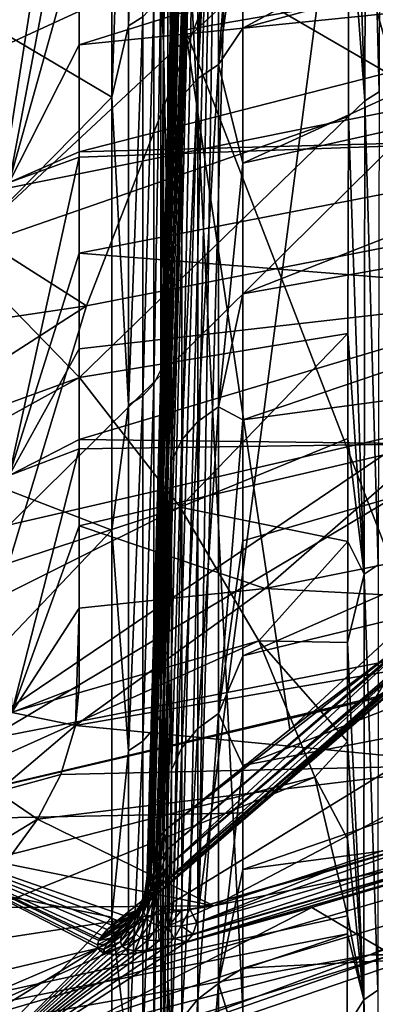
# Model space of a CAD drawing. Header units: metres. Extents: x -109 to 109, y -78 to 121.
# Tile 481 of 656: x 8.352 to 9.342, y -70.69 to -67.95. Entities that reach past the tile are written whole.
import ezdxf

# ---------------------------------------------------------------- set-up
doc = ezdxf.new("R2010")
doc.units = ezdxf.units.M
doc.layers.add('solid_508554_SW0001', color=7, linetype='CONTINUOUS')

msp = doc.modelspace()

# ---------------------------------------------------------------- linework, layer by layer
at = {"layer": 'solid_508554_SW0001'}
for points in [[(8.722846, -65.734924, 64.775879), (10.039989, -70.360802, 55.611626), (10.584968, -65.327477, 64.050369)], [(8.850675, -70.420532, 22.027237), (9.511103, -65.391144, 19.432236), (8.985467, -65.542885, 19.169418)], [(8.850675, -70.420532, 22.027237), (9.54722, -70.21946, 22.375511), (9.511103, -65.391144, 19.432236)], [(8.923357, -65.56604, 19.127737), (8.850675, -70.420532, 22.027237), (8.985467, -65.542885, 19.169418)], [(8.779657, -70.428589, 21.965231), (8.923357, -65.56604, 19.127737), (8.875698, -65.59668, 19.073689)], [(8.779657, -70.428589, 21.965231), (8.80241, -70.42881, 21.991655), (8.923357, -65.56604, 19.127737)], [(8.80241, -70.42881, 21.991655), (8.826127, -70.42598, 22.012043), (8.923357, -65.56604, 19.127737)], [(8.826127, -70.42598, 22.012043), (8.850675, -70.420532, 22.027237), (8.923357, -65.56604, 19.127737)], [(8.738541, -70.415894, 21.888809), (8.875698, -65.59668, 19.073689), (8.845737, -65.632698, 19.010956)], [(8.738541, -70.415894, 21.888809), (8.758059, -70.424599, 21.931322), (8.875698, -65.59668, 19.073689)], [(8.758059, -70.424599, 21.931322), (8.779657, -70.428589, 21.965231), (8.875698, -65.59668, 19.073689)], [(8.711225, -70.380722, 21.776007), (8.845737, -65.632698, 19.010956), (8.835514, -65.671661, 18.943811)], [(8.711225, -70.380722, 21.776007), (8.716149, -70.392029, 21.807825), (8.845737, -65.632698, 19.010956)], [(8.716149, -70.392029, 21.807825), (8.722462, -70.401566, 21.837173), (8.845737, -65.632698, 19.010956)], [(8.722462, -70.401566, 21.837173), (8.729986, -70.409485, 21.864161), (8.845737, -65.632698, 19.010956)], [(8.729986, -70.409485, 21.864161), (8.738541, -70.415894, 21.888809), (8.845737, -65.632698, 19.010956)], [(8.706372, -70.352364, 21.704844), (8.707893, -70.367569, 21.741728), (8.835514, -65.671661, 18.943811)], [(8.706916, -70.334976, 21.665323), (8.706372, -70.352364, 21.704844), (8.835514, -65.671661, 18.943811)], [(8.706916, -70.334976, 21.665323), (8.835514, -65.671661, 18.943811), (8.845726, -65.710907, 18.876827)], [(8.707893, -70.367569, 21.741728), (8.711225, -70.380722, 21.776007), (8.835514, -65.671661, 18.943811)], [(8.709809, -70.315254, 21.62318), (8.706916, -70.334976, 21.665323), (8.845726, -65.710907, 18.876827)], [(8.715436, -70.292847, 21.57803), (8.709809, -70.315254, 21.62318), (8.845726, -65.710907, 18.876827)], [(8.724223, -70.267525, 21.529964), (8.715436, -70.292847, 21.57803), (8.845726, -65.710907, 18.876827)], [(8.724223, -70.267525, 21.529964), (8.845726, -65.710907, 18.876827), (8.875676, -65.747757, 18.814569)], [(6.833147, -66.226768, 65.0597), (7.890689, -71.045532, 56.006474), (8.722846, -65.734924, 64.775879)], [(8.722846, -65.734924, 64.775879), (7.890689, -71.045532, 56.006474), (8.974111, -70.72364, 55.820873)], [(8.722846, -65.734924, 64.775879), (8.974111, -70.72364, 55.820873), (10.039989, -70.360802, 55.611626)], [(8.731968, -70.249283, 21.496847), (8.724223, -70.267525, 21.529964), (8.875676, -65.747757, 18.814569)], [(8.741328, -70.229866, 21.462997), (8.731968, -70.249283, 21.496847), (8.875676, -65.747757, 18.814569)], [(8.741328, -70.229866, 21.462997), (8.875676, -65.747757, 18.814569), (8.814032, -67.97847, 20.121548)], [(9.390265, -67.878342, 18.938608), (8.814032, -67.97847, 20.121548), (8.875676, -65.747757, 18.814569)], [(8.74533, -67.872673, 43.50201), (8.752558, -68.014244, 43.231895), (8.752558, -66.694458, 44.870159)], [(8.752558, -66.694458, 44.870159), (8.752558, -68.014244, 43.231895), (8.764579, -67.40802, 42.892338)], [(9.317074, -66.73143, 46.343075), (9.356385, -66.708359, 46.32143), (9.352721, -68.15081, 44.658146)], [(9.313404, -68.175415, 44.678013), (9.270782, -66.897072, 46.194889), (9.317074, -66.73143, 46.343075)], [(9.313404, -68.175415, 44.678013), (9.317074, -66.73143, 46.343075), (9.352721, -68.15081, 44.658146)], [(8.695119, -66.79776, 44.959862), (8.655343, -66.821396, 44.980354), (8.655325, -67.966606, 43.573761)], [(8.695104, -67.94175, 43.554775), (8.695119, -66.79776, 44.959862), (8.655325, -67.966606, 43.573761)], [(8.609041, -68.165131, 43.344677), (8.609041, -66.836716, 44.993641), (7.74857, -67.654892, 44.390255)], [(8.655343, -66.821396, 44.980354), (8.609041, -66.836716, 44.993641), (8.609041, -68.165131, 43.344677)], [(8.655325, -67.966606, 43.573761), (8.655343, -66.821396, 44.980354), (8.609041, -68.165131, 43.344677)], [(9.270782, -66.897072, 46.194889), (7.781757, -68.264191, 45.263252), (7.330722, -67.948814, 45.810158)], [(9.270782, -66.897072, 46.194889), (9.268956, -67.581245, 45.425156), (7.781757, -68.264191, 45.263252)], [(10.562556, -68.351318, 11.657229), (9.081669, -67.345329, 9.201829), (11.228762, -66.91394, 9.949012)], [(9.313404, -68.175415, 44.678013), (9.268956, -67.581245, 45.425156), (9.270782, -66.897072, 46.194889)], [(8.090868, -67.351494, 12.443469), (9.514198, -68.17852, 15.059), (10.003725, -66.967171, 13.109138)], [(8.973277, -67.973274, 41.620266), (11.000391, -67.42421, 41.129379), (10.810631, -66.983475, 41.892754)], [(8.973282, -67.582893, 42.17997), (8.973277, -67.973274, 41.620266), (10.810631, -66.983475, 41.892754)], [(8.84786, -68.113968, 41.551949), (8.905703, -68.074951, 41.525711), (8.905703, -67.027969, 42.980156)], [(8.84786, -67.065231, 43.008823), (8.84786, -68.113968, 41.551949), (8.905703, -67.027969, 42.980156)], [(8.905703, -67.027969, 42.980156), (8.905703, -68.074951, 41.525711), (8.973288, -67.177315, 42.73233)], [(8.803394, -68.163605, 41.585331), (8.84786, -68.113968, 41.551949), (8.84786, -67.065231, 43.008823)], [(8.803394, -67.11264, 43.0453), (8.803394, -68.163605, 41.585331), (8.84786, -67.065231, 43.008823)], [(8.775049, -68.22081, 41.623806), (8.803394, -68.163605, 41.585331), (8.803394, -67.11264, 43.0453)], [(8.775049, -67.167282, 43.087337), (8.775049, -68.22081, 41.623806), (8.803394, -67.11264, 43.0453)], [(8.775049, -67.167282, 43.087337), (8.764579, -67.40802, 42.892338), (8.775049, -68.22081, 41.623806)], [(8.905703, -68.074951, 41.525711), (8.973282, -67.582893, 42.17997), (8.973288, -67.177315, 42.73233)], [(8.537952, -68.746323, 10.973067), (6.869135, -67.68412, 8.615027), (9.081669, -67.345329, 9.201829)], [(8.090868, -67.351494, 12.443469), (7.694947, -68.544037, 14.425905), (9.514198, -68.17852, 15.059)], [(10.562556, -68.351318, 11.657229), (8.537952, -68.746323, 10.973067), (9.081669, -67.345329, 9.201829)], [(8.322908, -68.403503, 37.11269), (8.518071, -67.372566, 38.902321), (8.518078, -67.705467, 38.308186)], [(8.322908, -67.441086, 38.941898), (8.518071, -67.372566, 38.902321), (8.322908, -68.403503, 37.11269)], [(10.606491, -67.365486, 37.287834), (8.518078, -68.020164, 37.710732), (8.518078, -67.705467, 38.308186)], [(10.606491, -67.365486, 37.287834), (10.445769, -67.823166, 36.495113), (8.518078, -68.020164, 37.710732)], [(8.752558, -68.014244, 43.231895), (8.764579, -68.612846, 41.161125), (8.764579, -67.40802, 42.892338)], [(8.775049, -68.22081, 41.623806), (8.764579, -67.40802, 42.892338), (8.764579, -68.612846, 41.161125)], [(8.973277, -67.973274, 41.620266), (8.973287, -68.349586, 41.051792), (11.000391, -67.42421, 41.129379)], [(8.973287, -68.349586, 41.051792), (11.118402, -67.871162, 40.355236), (11.000391, -67.42421, 41.129379)], [(9.268956, -67.581245, 45.425156), (8.178565, -68.59726, 44.685661), (7.781757, -68.264191, 45.263252)], [(9.268956, -67.581245, 45.425156), (9.267487, -68.219193, 44.656647), (8.178565, -68.59726, 44.685661)], [(8.905703, -68.074951, 41.525711), (8.973277, -67.973274, 41.620266), (8.973282, -67.582893, 42.17997)], [(9.313404, -68.175415, 44.678013), (9.267487, -68.219193, 44.656647), (9.268956, -67.581245, 45.425156)], [(8.609041, -68.165131, 43.344677), (7.74857, -67.654892, 44.390255), (7.74857, -69.039795, 42.535892)], [(8.537952, -68.746323, 10.973067), (6.455026, -69.056381, 10.436032), (6.869135, -67.68412, 8.615027)], [(8.322908, -68.403503, 37.11269), (8.518078, -67.705467, 38.308186), (8.518078, -68.020164, 37.710732)], [(10.445769, -67.823166, 36.495113), (8.518065, -68.318138, 37.107834), (8.518078, -68.020164, 37.710732)], [(10.445769, -67.823166, 36.495113), (10.206205, -68.272141, 35.717464), (8.518065, -68.318138, 37.107834)], [(8.74533, -67.872673, 43.50201), (8.72576, -67.90976, 43.530338), (8.725749, -68.962975, 42.059055)], [(8.745324, -68.92421, 42.033085), (8.74533, -67.872673, 43.50201), (8.725749, -68.962975, 42.059055)], [(8.745324, -68.92421, 42.033085), (8.752558, -68.014244, 43.231895), (8.74533, -67.872673, 43.50201)], [(9.390265, -67.878342, 18.938608), (9.444864, -69.610565, 19.752632), (8.814032, -67.97847, 20.121548)], [(8.973281, -68.713303, 40.47224), (11.163894, -68.321419, 39.575367), (11.118402, -67.871162, 40.355236)], [(8.973287, -68.349586, 41.051792), (8.973281, -68.713303, 40.47224), (11.118402, -67.871162, 40.355236)], [(8.72576, -67.90976, 43.530338), (8.695104, -67.94175, 43.554775), (8.695088, -68.996422, 42.081459)], [(8.725749, -68.962975, 42.059055), (8.72576, -67.90976, 43.530338), (8.695088, -68.996422, 42.081459)], [(8.695104, -67.94175, 43.554775), (8.655325, -67.966606, 43.573761), (8.655307, -69.0224, 42.098866)], [(8.695088, -68.996422, 42.081459), (8.695104, -67.94175, 43.554775), (8.655307, -69.0224, 42.098866)], [(8.655307, -69.0224, 42.098866), (8.655325, -67.966606, 43.573761), (8.609041, -68.165131, 43.344677)], [(8.814032, -67.97847, 20.121548), (8.752384, -70.209183, 21.428528), (8.741328, -70.229866, 21.462997)], [(9.10438, -69.925247, 20.587469), (8.752384, -70.209183, 21.428528), (8.814032, -67.97847, 20.121548)], [(9.444864, -69.610565, 19.752632), (9.10438, -69.925247, 20.587469), (8.814032, -67.97847, 20.121548)], [(8.905703, -68.074951, 41.525711), (8.973287, -68.349586, 41.051792), (8.973277, -67.973274, 41.620266)], [(8.745324, -68.92421, 42.033085), (8.752558, -69.212151, 41.502396), (8.752558, -68.014244, 43.231895)], [(8.752558, -68.014244, 43.231895), (8.752558, -69.212151, 41.502396), (8.764579, -68.612846, 41.161125)], [(8.322908, -68.403503, 37.11269), (8.518078, -68.020164, 37.710732), (8.518065, -68.318138, 37.107834)], [(8.84786, -69.067818, 40.031258), (8.905703, -69.027214, 40.007557), (8.905703, -68.074951, 41.525711)], [(8.84786, -68.113968, 41.551949), (8.84786, -69.067818, 40.031258), (8.905703, -68.074951, 41.525711)], [(8.905703, -68.074951, 41.525711), (8.905703, -69.027214, 40.007557), (8.973287, -68.349586, 41.051792)], [(8.803394, -69.119484, 40.061413), (8.84786, -69.067818, 40.031258), (8.84786, -68.113968, 41.551949)], [(8.803394, -68.163605, 41.585331), (8.803394, -69.119484, 40.061413), (8.84786, -68.113968, 41.551949)], [(9.313404, -68.175415, 44.678013), (9.352721, -68.15081, 44.658146), (9.350452, -69.467278, 42.893459)], [(9.514198, -68.17852, 15.059), (7.694947, -68.544037, 14.425905), (8.323489, -69.355896, 16.850292)], [(8.609041, -69.370804, 41.603958), (8.609041, -68.165131, 43.344677), (7.74857, -69.039795, 42.535892)], [(9.514198, -68.17852, 15.059), (8.323489, -69.355896, 16.850292), (9.860261, -69.001831, 17.463547)], [(8.655307, -69.0224, 42.098866), (8.609041, -68.165131, 43.344677), (8.609041, -69.370804, 41.603958)], [(8.775049, -69.179016, 40.096165), (8.803394, -69.119484, 40.061413), (8.803394, -68.163605, 41.585331)], [(8.775049, -68.22081, 41.623806), (8.775049, -69.179016, 40.096165), (8.803394, -68.163605, 41.585331)], [(9.311131, -69.493279, 42.911446), (9.267487, -68.219193, 44.656647), (9.313404, -68.175415, 44.678013)], [(9.311131, -69.493279, 42.911446), (9.313404, -68.175415, 44.678013), (9.350452, -69.467278, 42.893459)], [(9.267487, -68.219193, 44.656647), (8.518381, -68.945702, 44.081413), (8.178565, -68.59726, 44.685661)], [(9.267487, -68.219193, 44.656647), (9.266316, -68.823349, 43.877857), (8.518381, -68.945702, 44.081413)], [(8.775049, -68.22081, 41.623806), (8.764579, -68.612846, 41.161125), (8.775049, -69.179016, 40.096165)], [(9.311131, -69.493279, 42.911446), (9.266316, -68.823349, 43.877857), (9.267487, -68.219193, 44.656647)], [(10.206205, -68.272141, 35.717464), (8.518068, -68.332085, 37.078636), (8.518065, -68.318138, 37.107834)], [(10.206205, -68.272141, 35.717464), (8.518078, -68.599785, 36.499077), (8.518068, -68.332085, 37.078636)], [(10.206205, -68.272141, 35.717464), (9.889606, -68.70903, 34.960754), (8.518078, -68.599785, 36.499077)], [(8.322908, -68.403503, 37.11269), (8.518065, -68.318138, 37.107834), (8.518068, -68.332085, 37.078636)], [(8.322908, -69.218887, 35.213371), (8.518068, -68.332085, 37.078636), (8.518078, -68.599785, 36.499077)], [(8.322908, -68.403503, 37.11269), (8.518068, -68.332085, 37.078636), (8.322908, -69.218887, 35.213371)], [(8.973281, -69.063957, 39.881996), (11.136569, -68.772041, 38.794865), (11.163894, -68.321419, 39.575367)], [(8.973281, -68.713303, 40.47224), (8.973281, -69.063957, 39.881996), (11.163894, -68.321419, 39.575367)], [(8.167993, -69.97139, 12.924731), (8.537952, -68.746323, 10.973067), (10.562556, -68.351318, 11.657229)], [(10.104867, -69.593506, 13.579248), (8.167993, -69.97139, 12.924731), (10.562556, -68.351318, 11.657229)], [(8.905703, -69.027214, 40.007557), (8.973281, -68.713303, 40.47224), (8.973287, -68.349586, 41.051792)], [(6.263283, -69.767921, 43.884182), (8.178565, -68.59726, 44.685661), (8.518381, -68.945702, 44.081413)], [(8.322908, -69.218887, 35.213371), (8.518078, -68.599785, 36.499077), (8.518063, -68.866043, 35.882545)], [(9.889606, -68.70903, 34.960754), (8.518063, -68.866043, 35.882545), (8.518078, -68.599785, 36.499077)], [(8.752558, -70.281868, 39.69075), (8.764579, -69.685783, 39.345226), (8.764579, -68.612846, 41.161125)], [(8.752558, -69.212151, 41.502396), (8.752558, -70.281868, 39.69075), (8.764579, -68.612846, 41.161125)], [(8.775049, -69.179016, 40.096165), (8.764579, -68.612846, 41.161125), (8.764579, -69.685783, 39.345226)], [(9.889606, -68.70903, 34.960754), (8.518064, -69.118301, 35.25441), (8.518063, -68.866043, 35.882545)], [(9.889606, -68.70903, 34.960754), (9.498362, -69.130524, 34.230701), (8.518064, -69.118301, 35.25441)], [(8.905703, -69.027214, 40.007557), (8.973281, -69.063957, 39.881996), (8.973281, -68.713303, 40.47224)], [(6.175321, -70.268013, 12.410967), (6.455026, -69.056381, 10.436032), (8.537952, -68.746323, 10.973067)], [(8.167993, -69.97139, 12.924731), (6.175321, -70.268013, 12.410967), (8.537952, -68.746323, 10.973067)], [(8.973281, -69.063957, 39.881996), (8.973287, -69.400139, 39.283257), (11.136569, -68.772041, 38.794865)], [(8.973287, -69.720879, 38.677891), (11.036607, -69.220093, 38.018818), (11.136569, -68.772041, 38.794865)], [(8.973287, -69.400139, 39.283257), (8.973287, -69.720879, 38.677891), (11.136569, -68.772041, 38.794865)], [(9.266316, -68.823349, 43.877857), (8.798837, -69.307091, 43.45472), (8.518381, -68.945702, 44.081413)], [(9.266316, -68.823349, 43.877857), (9.265843, -69.115562, 43.4814), (8.798837, -69.307091, 43.45472)], [(9.311131, -69.493279, 42.911446), (9.265843, -69.115562, 43.4814), (9.266316, -68.823349, 43.877857)], [(8.322908, -69.218887, 35.213371), (8.518063, -68.866043, 35.882545), (8.518064, -69.118301, 35.25441)], [(6.522842, -70.047661, 43.395683), (6.263283, -69.767921, 43.884182), (8.518381, -68.945702, 44.081413)], [(6.522842, -70.047661, 43.395683), (8.518381, -68.945702, 44.081413), (8.798837, -69.307091, 43.45472)], [(8.745324, -68.92421, 42.033085), (8.725749, -68.962975, 42.059055), (8.725738, -69.922943, 40.525299)], [(8.745317, -69.882637, 40.501781), (8.745324, -68.92421, 42.033085), (8.725738, -69.922943, 40.525299)], [(8.745317, -69.882637, 40.501781), (8.752558, -69.212151, 41.502396), (8.745324, -68.92421, 42.033085)], [(8.725749, -68.962975, 42.059055), (8.695088, -68.996422, 42.081459), (8.695074, -69.95771, 40.545586)], [(8.725738, -69.922943, 40.525299), (8.725749, -68.962975, 42.059055), (8.695074, -69.95771, 40.545586)], [(7.881608, -70.179581, 19.008846), (9.860261, -69.001831, 17.463547), (8.323489, -69.355896, 16.850292)], [(7.881608, -70.179581, 19.008846), (9.345189, -69.834747, 19.605686), (9.860261, -69.001831, 17.463547)], [(8.695088, -68.996422, 42.081459), (8.655307, -69.0224, 42.098866), (8.655288, -69.984718, 40.561344)], [(8.695074, -69.95771, 40.545586), (8.695088, -68.996422, 42.081459), (8.655288, -69.984718, 40.561344)], [(8.655288, -69.984718, 40.561344), (8.655307, -69.0224, 42.098866), (8.609041, -69.370804, 41.603958)], [(8.84786, -69.922913, 38.452923), (8.905703, -69.88089, 38.431858), (8.905703, -69.027214, 40.007557)], [(8.84786, -69.067818, 40.031258), (8.84786, -69.922913, 38.452923), (8.905703, -69.027214, 40.007557)], [(8.905703, -69.027214, 40.007557), (8.905703, -69.88089, 38.431858), (8.973281, -69.063957, 39.881996)], [(8.609041, -69.370804, 41.603958), (7.74857, -69.039795, 42.535892), (7.74857, -70.275055, 40.578663)], [(8.803394, -69.976395, 38.479729), (8.84786, -69.922913, 38.452923), (8.84786, -69.067818, 40.031258)], [(8.803394, -69.119484, 40.061413), (8.803394, -69.976395, 38.479729), (8.84786, -69.067818, 40.031258)], [(8.905703, -69.88089, 38.431858), (8.973287, -69.400139, 39.283257), (8.973281, -69.063957, 39.881996)], [(8.322908, -69.218887, 35.213371), (8.518064, -69.118301, 35.25441), (8.518066, -69.144737, 35.185745)], [(9.498362, -69.130524, 34.230701), (8.518066, -69.144737, 35.185745), (8.518064, -69.118301, 35.25441)], [(9.498362, -69.130524, 34.230701), (8.518075, -69.358513, 34.607883), (8.518066, -69.144737, 35.185745)], [(9.498362, -69.130524, 34.230701), (9.035425, -69.533455, 33.532814), (8.518075, -69.358513, 34.607883)], [(8.775049, -70.038025, 38.51062), (8.803394, -69.976395, 38.479729), (8.803394, -69.119484, 40.061413)], [(8.775049, -69.179016, 40.096165), (8.775049, -70.038025, 38.51062), (8.803394, -69.119484, 40.061413)], [(9.265843, -69.115562, 43.4814), (9.265434, -69.40213, 43.078918), (8.798837, -69.307091, 43.45472)], [(9.498362, -69.130524, 34.230701), (10.927057, -69.151299, 32.185825), (9.035425, -69.533455, 33.532814)], [(9.311131, -69.493279, 42.911446), (9.265434, -69.40213, 43.078918), (9.265843, -69.115562, 43.4814)], [(8.330753, -69.877922, 33.256645), (8.322908, -69.218887, 35.213371), (8.518066, -69.144737, 35.185745)], [(8.330753, -69.877922, 33.256645), (8.518066, -69.144737, 35.185745), (8.518075, -69.358513, 34.607883)], [(9.035425, -69.533455, 33.532814), (10.927057, -69.151299, 32.185825), (10.321363, -69.601181, 31.406597)], [(8.775049, -69.179016, 40.096165), (8.764579, -69.685783, 39.345226), (8.775049, -70.038025, 38.51062)], [(8.745317, -69.882637, 40.501781), (8.752558, -70.281868, 39.69075), (8.752558, -69.212151, 41.502396)], [(8.973273, -70.025757, 38.066967), (10.864658, -69.662651, 37.252285), (11.036607, -69.220093, 38.018818)], [(8.973287, -69.720879, 38.677891), (8.973273, -70.025757, 38.066967), (11.036607, -69.220093, 38.018818)], [(6.724779, -70.340637, 42.887623), (6.522842, -70.047661, 43.395683), (8.798837, -69.307091, 43.45472)], [(6.724779, -70.340637, 42.887623), (8.798837, -69.307091, 43.45472), (9.017979, -69.678902, 42.809948)], [(9.265434, -69.40213, 43.078918), (9.017979, -69.678902, 42.809948), (8.798837, -69.307091, 43.45472)], [(8.330753, -69.877922, 33.256645), (8.518075, -69.358513, 34.607883), (8.518065, -69.587669, 33.936691)], [(9.035425, -69.533455, 33.532814), (8.518065, -69.587669, 33.936691), (8.518075, -69.358513, 34.607883)], [(8.609041, -70.447433, 39.780598), (8.609041, -69.370804, 41.603958), (7.74857, -70.275055, 40.578663)], [(8.655288, -69.984718, 40.561344), (8.609041, -69.370804, 41.603958), (8.609041, -70.447433, 39.780598)], [(8.905703, -69.88089, 38.431858), (8.973287, -69.720879, 38.677891), (8.973287, -69.400139, 39.283257)], [(9.265434, -69.40213, 43.078918), (9.265094, -69.683228, 42.670013), (9.017979, -69.678902, 42.809948)], [(9.311131, -69.493279, 42.911446), (9.265094, -69.683228, 42.670013), (9.265434, -69.40213, 43.078918)], [(9.311131, -69.493279, 42.911446), (9.350452, -69.467278, 42.893459), (9.34959, -70.650658, 41.036903)], [(9.310266, -70.677917, 41.052906), (9.265094, -69.683228, 42.670013), (9.311131, -69.493279, 42.911446)], [(9.310266, -70.677917, 41.052906), (9.311131, -69.493279, 42.911446), (9.34959, -70.650658, 41.036903)], [(9.035425, -69.533455, 33.532814), (10.321363, -69.601181, 31.406597), (8.507771, -69.914513, 32.869072)], [(9.035425, -69.533455, 33.532814), (8.507771, -69.914513, 32.869072), (8.518065, -69.587669, 33.936691)], [(7.746911, -71.038475, 14.957135), (8.167993, -69.97139, 12.924731), (10.104867, -69.593506, 13.579248)], [(9.583935, -70.680077, 15.577909), (7.746911, -71.038475, 14.957135), (10.104867, -69.593506, 13.579248)], [(8.330753, -69.877922, 33.256645), (8.518065, -69.587669, 33.936691), (8.518071, -69.805695, 33.235298)], [(8.507771, -69.914513, 32.869072), (8.518071, -69.805695, 33.235298), (8.518065, -69.587669, 33.936691)], [(8.507771, -69.914513, 32.869072), (10.321363, -69.601181, 31.406597), (9.641771, -70.023857, 30.674501)], [(9.457522, -69.659828, 19.738184), (9.10438, -69.925247, 20.587469), (9.444864, -69.610565, 19.752632)], [(9.457522, -69.659828, 19.738184), (8.752384, -70.209183, 21.428528), (9.10438, -69.925247, 20.587469)], [(8.763697, -70.259384, 21.417345), (8.752384, -70.209183, 21.428528), (9.457522, -69.659828, 19.738184)], [(8.763697, -70.259384, 21.417345), (9.457522, -69.659828, 19.738184), (9.458049, -69.664482, 19.736549)], [(8.973273, -70.025757, 38.066967), (8.973287, -70.315178, 37.449955), (10.864658, -69.662651, 37.252285)], [(8.973287, -70.315178, 37.449955), (10.621846, -70.096825, 36.500271), (10.864658, -69.662651, 37.252285)], [(6.874099, -70.64138, 42.366089), (6.724779, -70.340637, 42.887623), (9.017979, -69.678902, 42.809948)], [(6.874099, -70.64138, 42.366089), (9.017979, -69.678902, 42.809948), (9.174279, -70.058556, 42.151585)], [(8.752558, -71.217766, 37.806469), (8.764579, -70.620903, 37.454662), (8.764579, -69.685783, 39.345226)], [(8.752558, -70.281868, 39.69075), (8.752558, -71.217766, 37.806469), (8.764579, -69.685783, 39.345226)], [(8.762177, -70.309608, 21.400723), (9.458049, -69.664482, 19.736549), (9.457195, -69.708923, 19.718569)], [(8.762177, -70.309608, 21.400723), (8.763697, -70.259384, 21.417345), (9.458049, -69.664482, 19.736549)], [(8.775049, -70.038025, 38.51062), (8.764579, -69.685783, 39.345226), (8.764579, -70.620903, 37.454662)], [(8.893146, -70.416298, 29.994781), (11.144884, -69.681343, 28.904394), (10.272897, -70.136253, 28.11647)], [(8.893146, -70.416298, 29.994781), (9.641771, -70.023857, 30.674501), (11.144884, -69.681343, 28.904394)], [(9.264828, -69.959053, 42.254189), (9.174279, -70.058556, 42.151585), (9.017979, -69.678902, 42.809948)], [(9.265094, -69.683228, 42.670013), (9.264828, -69.959053, 42.254189), (9.017979, -69.678902, 42.809948)], [(9.310266, -70.677917, 41.052906), (9.264828, -69.959053, 42.254189), (9.265094, -69.683228, 42.670013)], [(8.762177, -70.309608, 21.400723), (9.457195, -69.708923, 19.718569), (9.455607, -69.71817, 19.71426)], [(8.747844, -70.356094, 21.379862), (9.455607, -69.71817, 19.71426), (9.443903, -69.754433, 19.69516)], [(8.747844, -70.356094, 21.379862), (8.762177, -70.309608, 21.400723), (9.455607, -69.71817, 19.71426)], [(8.905703, -69.88089, 38.431858), (8.973273, -70.025757, 38.066967), (8.973287, -69.720879, 38.677891)], [(8.721702, -70.395576, 21.356222), (9.437597, -69.766731, 19.68774), (9.418574, -69.793167, 19.669596)], [(8.721702, -70.395576, 21.356222), (8.747844, -70.356094, 21.379862), (9.437597, -69.766731, 19.68774)], [(8.747844, -70.356094, 21.379862), (9.443903, -69.754433, 19.69516), (9.437597, -69.766731, 19.68774)], [(8.721702, -70.395576, 21.356222), (9.418574, -69.793167, 19.669596), (9.405543, -69.806053, 19.659237)], [(9.40626, -69.79837, 19.571404), (9.345189, -69.834747, 19.605686), (9.339608, -69.840157, 19.619169)], [(9.40626, -69.79837, 19.571404), (9.339608, -69.840157, 19.619169), (9.362159, -69.832802, 19.631163)], [(8.330753, -69.877922, 33.256645), (8.518071, -69.805695, 33.235298), (8.507771, -69.914513, 32.869072)], [(8.685581, -70.425293, 21.331459), (9.38298, -69.822426, 19.643661), (9.362159, -69.832802, 19.631163)], [(8.685581, -70.425293, 21.331459), (8.721702, -70.395576, 21.356222), (9.38298, -69.822426, 19.643661)], [(8.721702, -70.395576, 21.356222), (9.405543, -69.806053, 19.659237), (9.38298, -69.822426, 19.643661)], [(9.339608, -69.840157, 19.619169), (9.345189, -69.834747, 19.605686), (7.881608, -70.179581, 19.008846)], [(8.996632, -70.157143, 20.460115), (9.339608, -69.840157, 19.619169), (7.881608, -70.179581, 19.008846)], [(8.685581, -70.425293, 21.331459), (9.362159, -69.832802, 19.631163), (9.339608, -69.840157, 19.619169)], [(8.685581, -70.425293, 21.331459), (9.339608, -69.840157, 19.619169), (8.996632, -70.157143, 20.460115)], [(8.289548, -70.098862, 32.513275), (8.330753, -69.877922, 33.256645), (8.507771, -69.914513, 32.869072)], [(8.84786, -69.922913, 38.452923), (8.847861, -70.675789, 36.823349), (8.905703, -69.88089, 38.431858)], [(8.847861, -70.675789, 36.823349), (8.905704, -70.632507, 36.805), (8.905703, -69.88089, 38.431858)], [(8.905703, -69.88089, 38.431858), (8.905704, -70.632507, 36.805), (8.973273, -70.025757, 38.066967)], [(8.745317, -69.882637, 40.501781), (8.725738, -69.922943, 40.525299), (8.725727, -70.785965, 38.934971)], [(8.745312, -70.744286, 38.913998), (8.745317, -69.882637, 40.501781), (8.725727, -70.785965, 38.934971)], [(8.745312, -70.744286, 38.913998), (8.752558, -70.281868, 39.69075), (8.745317, -69.882637, 40.501781)], [(8.289548, -70.098862, 32.513275), (8.507771, -69.914513, 32.869072), (8.466314, -70.051102, 32.414684)], [(8.466314, -70.051102, 32.414684), (8.507771, -69.914513, 32.869072), (9.641771, -70.023857, 30.674501)], [(8.725738, -69.922943, 40.525299), (8.695074, -69.95771, 40.545586), (8.695059, -70.821915, 38.95306)], [(8.725727, -70.785965, 38.934971), (8.725738, -69.922943, 40.525299), (8.695059, -70.821915, 38.95306)], [(8.803394, -69.976395, 38.479729), (8.803395, -70.730865, 36.846699), (8.84786, -69.922913, 38.452923)], [(8.803395, -70.730865, 36.846699), (8.847861, -70.675789, 36.823349), (8.84786, -69.922913, 38.452923)], [(8.695074, -69.95771, 40.545586), (8.655288, -69.984718, 40.561344), (8.65527, -70.849846, 38.967113)], [(8.695059, -70.821915, 38.95306), (8.695074, -69.95771, 40.545586), (8.65527, -70.849846, 38.967113)], [(9.264828, -69.959053, 42.254189), (9.264627, -70.229523, 41.831295), (9.174279, -70.058556, 42.151585)], [(9.310266, -70.677917, 41.052906), (9.264627, -70.229523, 41.831295), (9.264828, -69.959053, 42.254189)], [(8.65527, -70.849846, 38.967113), (8.655288, -69.984718, 40.561344), (8.609041, -70.447433, 39.780598)], [(8.775049, -70.794334, 36.873604), (8.803395, -70.730865, 36.846699), (8.803394, -69.976395, 38.479729)], [(8.775049, -70.038025, 38.51062), (8.775049, -70.794334, 36.873604), (8.803394, -69.976395, 38.479729)], [(8.401805, -70.174751, 32.00845), (9.641771, -70.023857, 30.674501), (8.893146, -70.416298, 29.994781)], [(8.401805, -70.174751, 32.00845), (8.466314, -70.051102, 32.414684), (9.641771, -70.023857, 30.674501)], [(8.775049, -70.038025, 38.51062), (8.764579, -70.620903, 37.454662), (8.775049, -70.794334, 36.873604)], [(8.905704, -70.632507, 36.805), (8.973287, -70.315178, 37.449955), (8.973273, -70.025757, 38.066967)], [(6.969635, -70.94754, 41.835167), (6.874099, -70.64138, 42.366089), (9.174279, -70.058556, 42.151585)], [(6.969635, -70.94754, 41.835167), (9.174279, -70.058556, 42.151585), (9.264513, -70.443756, 41.484886)], [(8.289548, -70.098862, 32.513275), (8.466314, -70.051102, 32.414684), (8.401805, -70.174751, 32.00845)], [(9.264627, -70.229523, 41.831295), (9.264513, -70.443756, 41.484886), (9.174279, -70.058556, 42.151585)], [(8.160981, -70.321968, 31.780226), (8.289548, -70.098862, 32.513275), (8.401805, -70.174751, 32.00845)], [(8.973277, -70.589867, 36.82539), (10.309753, -70.519791, 35.767677), (10.621846, -70.096825, 36.500271)], [(8.973287, -70.315178, 37.449955), (8.973277, -70.589867, 36.82539), (10.621846, -70.096825, 36.500271)], [(8.080848, -70.775681, 29.372305), (10.272897, -70.136253, 28.11647), (9.326892, -70.552544, 27.395426)], [(8.080848, -70.775681, 29.372305), (8.893146, -70.416298, 29.994781), (10.272897, -70.136253, 28.11647)], [(9.326892, -70.552544, 27.395426), (10.532949, -70.129982, 25.426714), (9.388727, -70.553116, 24.693829)], [(9.326892, -70.552544, 27.395426), (10.272897, -70.136253, 28.11647), (10.532949, -70.129982, 25.426714)], [(8.570227, -70.534348, 21.708242), (7.881608, -70.179581, 19.008846), (7.227271, -70.850357, 21.160805)], [(8.642058, -70.443153, 21.307331), (8.996632, -70.157143, 20.460115), (7.881608, -70.179581, 19.008846)], [(8.568871, -70.524803, 21.646049), (7.881608, -70.179581, 19.008846), (8.570227, -70.534348, 21.708242)], [(8.624295, -70.457016, 21.352512), (8.642058, -70.443153, 21.307331), (7.881608, -70.179581, 19.008846)], [(8.608994, -70.470016, 21.398062), (8.624295, -70.457016, 21.352512), (7.881608, -70.179581, 19.008846)], [(8.596124, -70.482201, 21.444155), (8.608994, -70.470016, 21.398062), (7.881608, -70.179581, 19.008846)], [(8.581512, -70.498688, 21.512997), (8.596124, -70.482201, 21.444155), (7.881608, -70.179581, 19.008846)], [(8.574996, -70.50827, 21.557552), (8.581512, -70.498688, 21.512997), (7.881608, -70.179581, 19.008846)], [(8.572498, -70.512894, 21.580526), (8.574996, -70.50827, 21.557552), (7.881608, -70.179581, 19.008846)], [(8.568871, -70.524803, 21.646049), (8.572498, -70.512894, 21.580526), (7.881608, -70.179581, 19.008846)], [(8.160981, -70.321968, 31.780226), (8.401805, -70.174751, 32.00845), (8.311746, -70.298409, 31.607067)], [(8.311746, -70.298409, 31.607067), (8.401805, -70.174751, 32.00845), (8.893146, -70.416298, 29.994781)], [(8.685581, -70.425293, 21.331459), (8.996632, -70.157143, 20.460115), (8.642058, -70.443153, 21.307331)], [(8.744936, -70.288559, 21.464882), (8.741328, -70.229866, 21.462997), (8.752384, -70.209183, 21.428528)], [(8.744936, -70.288559, 21.464882), (8.752384, -70.209183, 21.428528), (8.763697, -70.259384, 21.417345)], [(8.744936, -70.288559, 21.464882), (8.731968, -70.249283, 21.496847), (8.741328, -70.229866, 21.462997)], [(8.845513, -70.463989, 22.060133), (9.54722, -70.21946, 22.375511), (9.198912, -70.323463, 22.203445)], [(8.845513, -70.463989, 22.060133), (9.543944, -70.262367, 22.409348), (9.54722, -70.21946, 22.375511)], [(8.850675, -70.420532, 22.027237), (9.198912, -70.323463, 22.203445), (9.54722, -70.21946, 22.375511)], [(9.310266, -70.677917, 41.052906), (9.264513, -70.443756, 41.484886), (9.264627, -70.229523, 41.831295)], [(8.728797, -70.316666, 21.514164), (8.724223, -70.267525, 21.529964), (8.731968, -70.249283, 21.496847)], [(8.728797, -70.316666, 21.514164), (8.731968, -70.249283, 21.496847), (8.744936, -70.288559, 21.464882)], [(8.739324, -70.338608, 21.448616), (8.763697, -70.259384, 21.417345), (8.762177, -70.309608, 21.400723)], [(8.744936, -70.288559, 21.464882), (8.763697, -70.259384, 21.417345), (8.739324, -70.338608, 21.448616)], [(8.834346, -70.495461, 22.098469), (9.534405, -70.293373, 22.448498), (9.543944, -70.262367, 22.409348)], [(8.845513, -70.463989, 22.060133), (8.834346, -70.495461, 22.098469), (9.543944, -70.262367, 22.409348)], [(9.003019, -71.604233, 17.640705), (9.583935, -70.680077, 15.577909), (11.355492, -70.24704, 16.32794)], [(10.667195, -71.197449, 18.345274), (9.003019, -71.604233, 17.640705), (11.355492, -70.24704, 16.32794)], [(8.609041, -70.447433, 39.780598), (7.74857, -70.275055, 40.578663), (7.74857, -71.353073, 38.530621)], [(8.705322, -70.368935, 21.617271), (8.709809, -70.315254, 21.62318), (8.715436, -70.292847, 21.57803)], [(8.705322, -70.368935, 21.617271), (8.715436, -70.292847, 21.57803), (8.715501, -70.343529, 21.565022)], [(8.715501, -70.343529, 21.565022), (8.715436, -70.292847, 21.57803), (8.724223, -70.267525, 21.529964)], [(8.715501, -70.343529, 21.565022), (8.724223, -70.267525, 21.529964), (8.728797, -70.316666, 21.514164)], [(8.744936, -70.288559, 21.464882), (8.739324, -70.338608, 21.448616), (8.719076, -70.366386, 21.498865)], [(8.728797, -70.316666, 21.514164), (8.744936, -70.288559, 21.464882), (8.719076, -70.366386, 21.498865)], [(8.745312, -70.744286, 38.913998), (8.752558, -71.217766, 37.806469), (8.752558, -70.281868, 39.69075)], [(8.196511, -70.4216, 31.212009), (8.311746, -70.298409, 31.607067), (8.893146, -70.416298, 29.994781)], [(8.728797, -70.316666, 21.514164), (8.719076, -70.366386, 21.498865), (8.701731, -70.392761, 21.551334)], [(8.715501, -70.343529, 21.565022), (8.728797, -70.316666, 21.514164), (8.701731, -70.392761, 21.551334)], [(8.705322, -70.368935, 21.617271), (8.706916, -70.334976, 21.665323), (8.709809, -70.315254, 21.62318)], [(8.720795, -70.384232, 21.429228), (8.762177, -70.309608, 21.400723), (8.747844, -70.356094, 21.379862)], [(8.739324, -70.338608, 21.448616), (8.762177, -70.309608, 21.400723), (8.720795, -70.384232, 21.429228)], [(9.518498, -70.3144, 22.494387), (8.814797, -70.518471, 22.148733), (9.165586, -70.420692, 22.326231)], [(8.816989, -70.516907, 22.143633), (8.814797, -70.518471, 22.148733), (9.518498, -70.3144, 22.494387)], [(8.816989, -70.516907, 22.143633), (9.518498, -70.3144, 22.494387), (9.533423, -70.295341, 22.451756)], [(8.833248, -70.497467, 22.101667), (8.816989, -70.516907, 22.143633), (9.533423, -70.295341, 22.451756)], [(8.833248, -70.497467, 22.101667), (9.533423, -70.295341, 22.451756), (9.534405, -70.293373, 22.448498)], [(8.834346, -70.495461, 22.098469), (8.833248, -70.497467, 22.101667), (9.534405, -70.293373, 22.448498)], [(8.905704, -70.632507, 36.805), (8.973277, -70.589867, 36.82539), (8.973287, -70.315178, 37.449955)], [(9.518498, -70.3144, 22.494387), (9.165586, -70.420692, 22.326231), (9.516446, -70.315926, 22.499557)], [(9.516446, -70.315926, 22.499557), (9.165586, -70.420692, 22.326231), (9.388727, -70.553116, 24.693829)], [(8.715501, -70.343529, 21.565022), (8.701731, -70.392761, 21.551334), (8.687651, -70.417511, 21.60589)], [(8.705322, -70.368935, 21.617271), (8.715501, -70.343529, 21.565022), (8.687651, -70.417511, 21.60589)], [(8.739324, -70.338608, 21.448616), (8.720795, -70.384232, 21.429228), (8.696476, -70.410995, 21.481539)], [(8.719076, -70.366386, 21.498865), (8.739324, -70.338608, 21.448616), (8.696476, -70.410995, 21.481539)], [(8.698616, -70.392647, 21.670712), (8.706372, -70.352364, 21.704844), (8.706916, -70.334976, 21.665323)], [(8.698616, -70.392647, 21.670712), (8.706916, -70.334976, 21.665323), (8.705322, -70.368935, 21.617271)], [(8.845513, -70.463989, 22.060133), (9.198912, -70.323463, 22.203445), (8.850675, -70.420532, 22.027237)], [(8.719076, -70.366386, 21.498865), (8.696476, -70.410995, 21.481539), (8.675255, -70.43618, 21.536682)], [(8.701731, -70.392761, 21.551334), (8.719076, -70.366386, 21.498865), (8.675255, -70.43618, 21.536682)], [(8.705322, -70.368935, 21.617271), (8.687651, -70.417511, 21.60589), (8.677301, -70.440369, 21.66238)], [(8.698616, -70.392647, 21.670712), (8.705322, -70.368935, 21.617271), (8.677301, -70.440369, 21.66238)], [(8.692331, -70.420769, 21.405043), (8.747844, -70.356094, 21.379862), (8.721702, -70.395576, 21.356222)], [(8.720795, -70.384232, 21.429228), (8.747844, -70.356094, 21.379862), (8.692331, -70.420769, 21.405043)], [(8.695832, -70.414352, 21.725073), (8.707893, -70.367569, 21.741728), (8.706372, -70.352364, 21.704844)], [(8.695832, -70.414352, 21.725073), (8.706372, -70.352364, 21.704844), (8.698616, -70.392647, 21.670712)], [(8.697548, -70.433647, 21.779991), (8.707893, -70.367569, 21.741728), (8.695832, -70.414352, 21.725073)], [(8.697548, -70.433647, 21.779991), (8.711225, -70.380722, 21.776007), (8.707893, -70.367569, 21.741728)], [(9.869951, -71.400818, 53.808674), (10.039989, -70.360802, 55.611626), (8.974111, -70.72364, 55.820873)], [(8.653186, -70.448387, 21.382858), (8.721702, -70.395576, 21.356222), (8.685581, -70.425293, 21.331459)], [(8.692331, -70.420769, 21.405043), (8.721702, -70.395576, 21.356222), (8.653186, -70.448387, 21.382858)], [(8.701731, -70.392761, 21.551334), (8.675255, -70.43618, 21.536682), (8.657582, -70.459564, 21.594563)], [(8.687651, -70.417511, 21.60589), (8.701731, -70.392761, 21.551334), (8.657582, -70.459564, 21.594563)], [(8.720795, -70.384232, 21.429228), (8.692331, -70.420769, 21.405043), (8.665599, -70.444603, 21.456951)], [(8.696476, -70.410995, 21.481539), (8.720795, -70.384232, 21.429228), (8.665599, -70.444603, 21.456951)], [(8.698616, -70.392647, 21.670712), (8.677301, -70.440369, 21.66238), (8.671281, -70.461021, 21.7206)], [(8.695832, -70.414352, 21.725073), (8.698616, -70.392647, 21.670712), (8.671281, -70.461021, 21.7206)], [(8.697548, -70.433647, 21.779991), (8.716149, -70.392029, 21.807825), (8.711225, -70.380722, 21.776007)], [(8.704488, -70.450043, 21.834906), (8.716149, -70.392029, 21.807825), (8.697548, -70.433647, 21.779991)], [(8.704488, -70.450043, 21.834906), (8.722462, -70.401566, 21.837173), (8.716149, -70.392029, 21.807825)], [(8.717536, -70.462891, 21.888954), (8.722462, -70.401566, 21.837173), (8.704488, -70.450043, 21.834906)], [(8.717536, -70.462891, 21.888954), (8.729986, -70.409485, 21.864161), (8.722462, -70.401566, 21.837173)], [(8.056502, -70.543877, 30.824745), (8.893146, -70.416298, 29.994781), (8.080848, -70.775681, 29.372305)], [(8.056502, -70.543877, 30.824745), (8.196511, -70.4216, 31.212009), (8.893146, -70.416298, 29.994781)], [(9.165586, -70.420692, 22.326231), (8.176859, -70.926201, 24.047621), (9.388727, -70.553116, 24.693829)], [(9.165586, -70.420692, 22.326231), (8.814797, -70.518471, 22.148733), (8.176859, -70.926201, 24.047621)], [(8.692331, -70.420769, 21.405043), (8.653186, -70.448387, 21.382858), (8.623693, -70.470009, 21.437651)], [(8.665599, -70.444603, 21.456951), (8.692331, -70.420769, 21.405043), (8.623693, -70.470009, 21.437651)], [(8.685581, -70.425293, 21.331459), (8.642058, -70.443153, 21.307331), (8.624295, -70.457016, 21.352512)], [(8.653186, -70.448387, 21.382858), (8.685581, -70.425293, 21.331459), (8.624295, -70.457016, 21.352512)], [(8.696476, -70.410995, 21.481539), (8.665599, -70.444603, 21.456951), (8.641861, -70.466904, 21.511869)], [(8.675255, -70.43618, 21.536682), (8.696476, -70.410995, 21.481539), (8.641861, -70.466904, 21.511869)], [(8.687651, -70.417511, 21.60589), (8.657582, -70.459564, 21.594563), (8.64403, -70.480873, 21.655066)], [(8.677301, -70.440369, 21.66238), (8.687651, -70.417511, 21.60589), (8.64403, -70.480873, 21.655066)], [(8.695832, -70.414352, 21.725073), (8.671281, -70.461021, 21.7206), (8.670359, -70.479057, 21.780239)], [(8.697548, -70.433647, 21.779991), (8.695832, -70.414352, 21.725073), (8.670359, -70.479057, 21.780239)], [(8.717536, -70.462891, 21.888954), (8.738541, -70.415894, 21.888809), (8.729986, -70.409485, 21.864161)], [(8.737678, -70.47139, 21.940773), (8.738541, -70.415894, 21.888809), (8.717536, -70.462891, 21.888954)], [(8.737678, -70.47139, 21.940773), (8.758059, -70.424599, 21.931322), (8.738541, -70.415894, 21.888809)], [(8.765788, -70.474632, 21.988291), (8.758059, -70.424599, 21.931322), (8.737678, -70.47139, 21.940773)], [(8.765788, -70.474632, 21.988291), (8.779657, -70.428589, 21.965231), (8.758059, -70.424599, 21.931322)], [(8.765788, -70.474632, 21.988291), (8.80241, -70.42881, 21.991655), (8.779657, -70.428589, 21.965231)], [(8.802158, -70.471794, 22.02866), (8.80241, -70.42881, 21.991655), (8.765788, -70.474632, 21.988291)], [(8.802158, -70.471794, 22.02866), (8.826127, -70.42598, 22.012043), (8.80241, -70.42881, 21.991655)], [(8.802158, -70.471794, 22.02866), (8.845513, -70.463989, 22.060133), (8.826127, -70.42598, 22.012043)], [(8.845513, -70.463989, 22.060133), (8.850675, -70.420532, 22.027237), (8.826127, -70.42598, 22.012043)], [(9.264498, -70.494102, 41.401932), (6.969635, -70.94754, 41.835167), (9.264513, -70.443756, 41.484886)], [(8.609041, -71.389381, 37.884148), (8.609041, -70.447433, 39.780598), (7.74857, -71.353073, 38.530621)], [(8.665599, -70.444603, 21.456951), (8.623693, -70.470009, 21.437651), (8.597487, -70.490005, 21.495764)], [(8.641861, -70.466904, 21.511869), (8.665599, -70.444603, 21.456951), (8.597487, -70.490005, 21.495764)], [(8.653186, -70.448387, 21.382858), (8.624295, -70.457016, 21.352512), (8.608994, -70.470016, 21.398062)], [(8.623693, -70.470009, 21.437651), (8.653186, -70.448387, 21.382858), (8.608994, -70.470016, 21.398062)], [(8.65527, -70.849846, 38.967113), (8.609041, -70.447433, 39.780598), (8.609041, -71.389381, 37.884148)], [(8.675255, -70.43618, 21.536682), (8.641861, -70.466904, 21.511869), (8.621543, -70.487488, 21.569731)], [(8.657582, -70.459564, 21.594563), (8.675255, -70.43618, 21.536682), (8.621543, -70.487488, 21.569731)], [(8.677301, -70.440369, 21.66238), (8.64403, -70.480873, 21.655066), (8.635332, -70.499779, 21.718033)], [(8.671281, -70.461021, 21.7206), (8.677301, -70.440369, 21.66238), (8.635332, -70.499779, 21.718033)], [(8.697548, -70.433647, 21.779991), (8.670359, -70.479057, 21.780239), (8.675531, -70.493958, 21.840778)], [(8.704488, -70.450043, 21.834906), (8.697548, -70.433647, 21.779991), (8.675531, -70.493958, 21.840778)], [(8.704488, -70.450043, 21.834906), (8.675531, -70.493958, 21.840778), (8.688038, -70.505051, 21.901335)], [(8.717536, -70.462891, 21.888954), (8.704488, -70.450043, 21.834906), (8.688038, -70.505051, 21.901335)], [(9.310266, -70.677917, 41.052906), (9.264498, -70.494102, 41.401932), (9.264513, -70.443756, 41.484886)], [(8.641861, -70.466904, 21.511869), (8.597487, -70.490005, 21.495764), (8.574996, -70.50827, 21.557552)], [(8.621543, -70.487488, 21.569731), (8.641861, -70.466904, 21.511869), (8.574996, -70.50827, 21.557552)], [(8.597487, -70.490005, 21.495764), (8.596124, -70.482201, 21.444155), (8.581512, -70.498688, 21.512997)], [(8.64403, -70.480873, 21.655066), (8.605179, -70.506134, 21.630466), (8.593442, -70.522575, 21.693983)], [(8.635332, -70.499779, 21.718033), (8.64403, -70.480873, 21.655066), (8.593442, -70.522575, 21.693983)], [(8.623693, -70.470009, 21.437651), (8.608994, -70.470016, 21.398062), (8.596124, -70.482201, 21.444155)], [(8.597487, -70.490005, 21.495764), (8.623693, -70.470009, 21.437651), (8.596124, -70.482201, 21.444155)], [(8.657582, -70.459564, 21.594563), (8.621543, -70.487488, 21.569731), (8.605179, -70.506134, 21.630466)], [(8.64403, -70.480873, 21.655066), (8.657582, -70.459564, 21.594563), (8.605179, -70.506134, 21.630466)], [(8.671281, -70.461021, 21.7206), (8.635332, -70.499779, 21.718033), (8.632449, -70.515869, 21.783197)], [(8.670359, -70.479057, 21.780239), (8.671281, -70.461021, 21.7206), (8.632449, -70.515869, 21.783197)], [(8.670359, -70.479057, 21.780239), (8.632449, -70.515869, 21.783197), (8.636626, -70.52861, 21.850061)], [(8.675531, -70.493958, 21.840778), (8.670359, -70.479057, 21.780239), (8.636626, -70.52861, 21.850061)], [(8.717536, -70.462891, 21.888954), (8.688038, -70.505051, 21.901335), (8.709312, -70.511536, 21.960381)], [(8.737678, -70.47139, 21.940773), (8.717536, -70.462891, 21.888954), (8.709312, -70.511536, 21.960381)], [(8.737678, -70.47139, 21.940773), (8.709312, -70.511536, 21.960381), (8.740697, -70.512512, 22.01543)], [(8.765788, -70.474632, 21.988291), (8.737678, -70.47139, 21.940773), (8.740697, -70.512512, 22.01543)], [(8.765788, -70.474632, 21.988291), (8.740697, -70.512512, 22.01543), (8.782766, -70.507225, 22.062862)], [(8.802158, -70.471794, 22.02866), (8.765788, -70.474632, 21.988291), (8.782766, -70.507225, 22.062862)], [(8.802158, -70.471794, 22.02866), (8.782766, -70.507225, 22.062862), (8.834346, -70.495461, 22.098469)], [(8.802158, -70.471794, 22.02866), (8.834346, -70.495461, 22.098469), (8.845513, -70.463989, 22.060133)], [(9.264498, -70.494102, 41.401932), (7.010638, -71.256721, 41.299007), (6.969635, -70.94754, 41.835167)], [(9.264498, -70.494102, 41.401932), (9.264441, -70.752197, 40.966862), (7.010638, -71.256721, 41.299007)], [(8.605179, -70.506134, 21.630466), (8.572498, -70.512894, 21.580526), (8.568871, -70.524803, 21.646049)], [(8.593442, -70.522575, 21.693983), (8.605179, -70.506134, 21.630466), (8.568871, -70.524803, 21.646049)], [(8.621543, -70.487488, 21.569731), (8.574996, -70.50827, 21.557552), (8.572498, -70.512894, 21.580526)], [(8.605179, -70.506134, 21.630466), (8.621543, -70.487488, 21.569731), (8.572498, -70.512894, 21.580526)], [(8.597487, -70.490005, 21.495764), (8.581512, -70.498688, 21.512997), (8.574996, -70.50827, 21.557552)], [(8.635332, -70.499779, 21.718033), (8.593442, -70.522575, 21.693983), (8.587199, -70.536499, 21.760111)], [(8.632449, -70.515869, 21.783197), (8.635332, -70.499779, 21.718033), (8.587199, -70.536499, 21.760111)], [(8.675531, -70.493958, 21.840778), (8.636626, -70.52861, 21.850061), (8.649435, -70.537346, 21.917702)], [(8.688038, -70.505051, 21.901335), (8.675531, -70.493958, 21.840778), (8.649435, -70.537346, 21.917702)], [(8.688038, -70.505051, 21.901335), (8.649435, -70.537346, 21.917702), (8.672716, -70.54126, 21.984428)], [(8.709312, -70.511536, 21.960381), (8.688038, -70.505051, 21.901335), (8.672716, -70.54126, 21.984428)], [(8.709312, -70.511536, 21.960381), (8.672716, -70.54126, 21.984428), (8.708231, -70.53949, 22.047354)], [(8.740697, -70.512512, 22.01543), (8.709312, -70.511536, 21.960381), (8.708231, -70.53949, 22.047354)], [(8.740697, -70.512512, 22.01543), (8.708231, -70.53949, 22.047354), (8.756791, -70.53138, 22.102142)], [(8.782766, -70.507225, 22.062862), (8.740697, -70.512512, 22.01543), (8.756791, -70.53138, 22.102142)], [(8.782766, -70.507225, 22.062862), (8.756791, -70.53138, 22.102142), (8.816989, -70.516907, 22.143633)], [(8.782766, -70.507225, 22.062862), (8.833248, -70.497467, 22.101667), (8.834346, -70.495461, 22.098469)], [(8.782766, -70.507225, 22.062862), (8.816989, -70.516907, 22.143633), (8.833248, -70.497467, 22.101667)], [(9.310266, -70.677917, 41.052906), (9.264441, -70.752197, 40.966862), (9.264498, -70.494102, 41.401932)], [(8.570227, -70.534348, 21.708242), (6.906076, -71.246559, 23.492744), (8.176859, -70.926201, 24.047621)], [(8.570227, -70.534348, 21.708242), (7.227271, -70.850357, 21.160805), (6.906076, -71.246559, 23.492744)], [(8.814797, -70.518471, 22.148733), (8.755742, -70.533173, 22.110943), (8.176859, -70.926201, 24.047621)], [(8.755742, -70.533173, 22.110943), (8.701889, -70.544014, 22.060072), (8.176859, -70.926201, 24.047621)], [(8.575949, -70.54158, 21.765909), (8.570227, -70.534348, 21.708242), (8.176859, -70.926201, 24.047621)], [(8.593442, -70.522575, 21.693983), (8.568871, -70.524803, 21.646049), (8.570227, -70.534348, 21.708242)], [(8.587199, -70.536499, 21.760111), (8.593442, -70.522575, 21.693983), (8.570227, -70.534348, 21.708242)], [(8.587199, -70.536499, 21.760111), (8.570227, -70.534348, 21.708242), (8.575949, -70.54158, 21.765909)], [(8.587199, -70.536499, 21.760111), (8.575949, -70.54158, 21.765909), (8.585555, -70.546783, 21.819664)], [(8.587199, -70.536499, 21.760111), (8.585555, -70.546783, 21.819664), (8.587632, -70.547508, 21.82877)], [(8.632449, -70.515869, 21.783197), (8.587199, -70.536499, 21.760111), (8.587632, -70.547508, 21.82877)], [(8.636626, -70.52861, 21.850061), (8.632449, -70.515869, 21.783197), (8.587632, -70.547508, 21.82877)], [(8.636626, -70.52861, 21.850061), (8.587632, -70.547508, 21.82877), (8.598685, -70.550133, 21.869696)], [(8.636626, -70.52861, 21.850061), (8.598685, -70.550133, 21.869696), (8.614794, -70.55175, 21.915598)], [(8.649435, -70.537346, 21.917702), (8.636626, -70.52861, 21.850061), (8.614794, -70.55175, 21.915598)], [(8.649435, -70.537346, 21.917702), (8.614794, -70.55175, 21.915598), (8.633464, -70.551819, 21.957455)], [(8.649435, -70.537346, 21.917702), (8.633464, -70.551819, 21.957455), (8.654378, -70.550476, 21.99539)], [(8.672716, -70.54126, 21.984428), (8.649435, -70.537346, 21.917702), (8.654378, -70.550476, 21.99539)], [(8.708231, -70.53949, 22.047354), (8.672716, -70.54126, 21.984428), (8.677264, -70.547836, 22.029545)], [(8.708231, -70.53949, 22.047354), (8.677264, -70.547836, 22.029545), (8.701889, -70.544014, 22.060072)], [(8.756791, -70.53138, 22.102142), (8.701889, -70.544014, 22.060072), (8.755742, -70.533173, 22.110943)], [(8.756791, -70.53138, 22.102142), (8.708231, -70.53949, 22.047354), (8.701889, -70.544014, 22.060072)], [(8.756791, -70.53138, 22.102142), (8.755742, -70.533173, 22.110943), (8.814797, -70.518471, 22.148733)], [(8.756791, -70.53138, 22.102142), (8.814797, -70.518471, 22.148733), (8.816989, -70.516907, 22.143633)], [(8.973274, -70.851089, 36.189846), (9.930415, -70.92878, 35.059284), (10.309753, -70.519791, 35.767677)], [(8.973277, -70.589867, 36.82539), (8.973274, -70.851089, 36.189846), (10.309753, -70.519791, 35.767677)], [(7.210692, -71.099449, 28.811529), (9.326892, -70.552544, 27.395426), (8.313686, -70.927223, 26.74646)], [(7.210692, -71.099449, 28.811529), (8.080848, -70.775681, 29.372305), (9.326892, -70.552544, 27.395426)], [(8.585555, -70.546783, 21.819664), (8.575949, -70.54158, 21.765909), (8.176859, -70.926201, 24.047621)], [(8.701889, -70.544014, 22.060072), (8.677264, -70.547836, 22.029545), (8.176859, -70.926201, 24.047621)], [(8.587632, -70.547508, 21.82877), (8.585555, -70.546783, 21.819664), (8.176859, -70.926201, 24.047621)], [(8.598685, -70.550133, 21.869696), (8.587632, -70.547508, 21.82877), (8.176859, -70.926201, 24.047621)], [(8.677264, -70.547836, 22.029545), (8.654378, -70.550476, 21.99539), (8.176859, -70.926201, 24.047621)], [(8.614794, -70.55175, 21.915598), (8.598685, -70.550133, 21.869696), (8.176859, -70.926201, 24.047621)], [(8.654378, -70.550476, 21.99539), (8.633464, -70.551819, 21.957455), (8.176859, -70.926201, 24.047621)], [(8.633464, -70.551819, 21.957455), (8.614794, -70.55175, 21.915598), (8.176859, -70.926201, 24.047621)], [(8.313686, -70.927223, 26.74646), (9.388727, -70.553116, 24.693829), (8.176859, -70.926201, 24.047621)], [(8.313686, -70.927223, 26.74646), (9.326892, -70.552544, 27.395426), (9.388727, -70.553116, 24.693829)], [(8.672716, -70.54126, 21.984428), (8.654378, -70.550476, 21.99539), (8.677264, -70.547836, 22.029545)], [(8.905704, -70.632507, 36.805), (8.973274, -70.851089, 36.189846), (8.973277, -70.589867, 36.82539)], [(8.752558, -72.014923, 35.859486), (8.764579, -71.413048, 35.499878), (8.764579, -70.620903, 37.454662)], [(8.752558, -71.217766, 37.806469), (8.752558, -72.014923, 35.859486), (8.764579, -70.620903, 37.454662)], [(8.775049, -70.794334, 36.873604), (8.764579, -70.620903, 37.454662), (8.764579, -71.413048, 35.499878)], [(8.847861, -71.323387, 35.149147), (8.905704, -71.279022, 35.133595), (8.905704, -70.632507, 36.805)], [(8.847861, -70.675789, 36.823349), (8.847861, -71.323387, 35.149147), (8.905704, -70.632507, 36.805)], [(8.905704, -70.632507, 36.805), (8.905704, -71.279022, 35.133595), (8.973274, -70.851089, 36.189846)], [(8.803395, -71.379837, 35.168941), (8.847861, -71.323387, 35.149147), (8.847861, -70.675789, 36.823349)], [(8.803395, -70.730865, 36.846699), (8.803395, -71.379837, 35.168941), (8.847861, -70.675789, 36.823349)], [(9.310266, -70.677917, 41.052906), (9.34959, -70.650658, 41.036903), (9.35014, -71.694557, 39.098484)], [(7.277344, -71.94091, 17.057558), (7.746911, -71.038475, 14.957135), (9.583935, -70.680077, 15.577909)], [(9.003019, -71.604233, 17.640705), (7.277344, -71.94091, 17.057558), (9.583935, -70.680077, 15.577909)], [(9.310813, -71.722939, 39.112423), (9.264441, -70.752197, 40.966862), (9.310266, -70.677917, 41.052906)], [(9.310813, -71.722939, 39.112423), (9.310266, -70.677917, 41.052906), (9.35014, -71.694557, 39.098484)]]:
    msp.add_3dface(points, dxfattribs=at)

doc.saveas('drawing.dxf')
